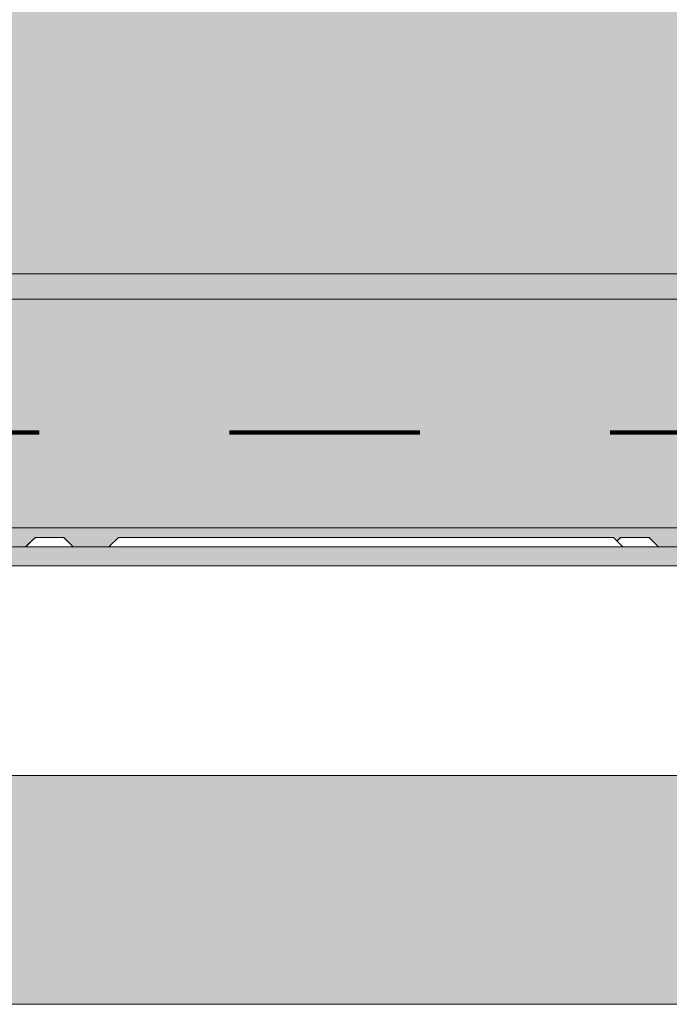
# Model space of a CAD drawing. Header units: metres. Extents: x 3.7 to 90.5, y -1.7 to 14.3.
# Tile 193 of 656: x 76.829 to 77.171, y -0.14 to 0.377. Entities that reach past the tile are written whole.
import ezdxf

# ---------------------------------------------------------------- set-up
doc = ezdxf.new("R2010")
doc.units = ezdxf.units.M
doc.linetypes.add('Traço', pattern=[0.006, 0.003, -0.003])
doc.linetypes.add('Traço_2_', pattern=[0.006, 0.003, -0.003])
doc.layers.add('A-AREA', color=4, linetype='Traço', lineweight=100, true_color=0x00ffff)
for name, color, linetype, lineweight in [('A-FLOR', 7, 'Continuous', 18), ('A-FLOR-MCUT', 7, 'Continuous', 18), ('A-FLOR-PATT', 7, 'Continuous', 18), ('A-GENM', 7, 'Continuous', 18), ('A-WALL', 7, 'Continuous', 18), ('A-WALL-PATT', 7, 'Continuous', 18), ('S-STRS', 7, 'Continuous', 18)]:
    doc.layers.add(name, color=color, linetype=linetype, lineweight=lineweight)
pattern_1 = [(50, (61.586, 6.894), (0.273274, -0.0239114), [0.02857, -0.31432]), (355, (61.586, 6.894), (-0.052863, 0.286588), [0.02286, -0.25146]), (100.451, (61.609, 6.892), (0.220418, 0.26268), [0.02429, -0.26714]), (46.184, (61.586, 6.97), (0.406619, -0.063057), [0.04286, -0.47149]), (96.636, (61.62, 6.965), (0.356107, 0.371139), [0.03643, -0.4007]), (351.184, (61.586, 6.97), (0.356108, 0.371137), [0.03429, -0.37719]), (21, (61.624, 6.951), (0.2274184, -0.153399), [0.02857, -0.31432]), (326, (61.624, 6.951), (0.092705, 0.276284), [0.02286, -0.25146]), (71.451, (61.643, 6.939), (0.320132, 0.122885), [0.02429, -0.26714]), (37.5, (61.586, 6.894), (0.0046375, 0.1268327), [0.00251, -0.2459, 0.00251, -0.25276, -0.25241]), (37.5, (61.586, 6.894), (0.0046375, 0.1268327), [-0.50368, 0.00251, -0.2499]), (7.5, (61.586, 6.894), (0.1002335, 0.1502687), [0.00251, -0.14303, 0.00251, -0.24018, -0.0962]), (7.5, (61.586, 6.894), (0.1002335, 0.1502687), [-0.38824, 0.00251, -0.09369]), (327.5, (61.501, 6.894), (0.2033841, -0.0085941), [0.00251, -0.09274, 0.00251, -0.29467, -0.39434]), (327.5, (61.501, 6.894), (0.2033841, -0.0085941), [-0.39243, 0.00251, -0.39182]), (317.5, (61.463, 6.894), (0.2221916, 0.0381397), [0.00251, -0.12131, 0.00251, -0.19484, -0.28004]), (317.5, (61.463, 6.894), (0.2221916, 0.0381397), [-0.32118, 0.00251, -0.27752])]

# ---------------------------------------------------------------- blocks, each defined once
blk = doc.blocks.new('_ARQPWR_ACS Piso tátil direcional - 30 cm Inox-V151-Corte 8')
at = {"layer": 'A-GENM'}
for p, q in [((59.53004, 0.105), (59.52504, 0.1)), ((59.54254, 0.105), (59.53004, 0.105)), ((59.54254, 0.105), (59.77754, 0.105)), ((59.79004, 0.105), (59.77754, 0.105)), ((59.79504, 0.1), (59.79004, 0.105))]:
    blk.add_line(p, q, dxfattribs=at)
blk = doc.blocks.new('_ARQPWR_ACS Piso tátil de alerta - 30 cm Inox-V190-Corte 8')
at = {"layer": 'A-GENM'}
for p, q in [((58.59383, 0.105), (58.59193, 0.1031)), ((58.59383, 0.105), (58.59193, 0.1031)), ((58.59383, 0.105), (58.59193, 0.1031)), ((58.59383, 0.105), (58.59193, 0.1031)), ((58.59383, 0.105), (58.59193, 0.1031)), ((58.59383, 0.105), (58.59193, 0.1031)), ((58.59483, 0.105), (58.59383, 0.105)), ((58.59483, 0.105), (58.59383, 0.105)), ((58.59483, 0.105), (58.59383, 0.105)), ((58.59483, 0.105), (58.59383, 0.105)), ((58.59483, 0.105), (58.59383, 0.105)), ((58.60133, 0.105), (58.59383, 0.105)), ((58.60883, 0.105), (58.60133, 0.105)), ((58.60883, 0.105), (58.60782, 0.105)), ((58.60883, 0.105), (58.60782, 0.105)), ((58.60883, 0.105), (58.60782, 0.105)), ((58.60883, 0.105), (58.60782, 0.105)), ((58.60883, 0.105), (58.60782, 0.105)), ((58.61383, 0.1), (58.60883, 0.105)), ((58.61383, 0.1), (58.60883, 0.105)), ((58.61383, 0.1), (58.60883, 0.105)), ((58.61383, 0.1), (58.60883, 0.105)), ((58.61383, 0.1), (58.60883, 0.105)), ((58.61383, 0.1), (58.60883, 0.105))]:
    blk.add_line(p, q, dxfattribs=at)
blk = doc.blocks.new('_ARQPWR_ACS Piso tátil de alerta - 30 cm Inox-V193-Corte 8')
at = {"layer": 'A-GENM'}
for p, q in [((58.28633, 0.105), (58.28133, 0.1)), ((58.28633, 0.105), (58.28177, 0.10044)), ((58.28633, 0.105), (58.28177, 0.10044)), ((58.28633, 0.105), (58.28177, 0.10044)), ((58.28633, 0.105), (58.28177, 0.10044)), ((58.28633, 0.105), (58.28177, 0.10044)), ((58.28733, 0.105), (58.28633, 0.105)), ((58.28733, 0.105), (58.28633, 0.105)), ((58.28733, 0.105), (58.28633, 0.105)), ((58.28733, 0.105), (58.28633, 0.105)), ((58.28733, 0.105), (58.28633, 0.105)), ((58.29383, 0.105), (58.28633, 0.105)), ((58.30133, 0.105), (58.29383, 0.105)), ((58.30133, 0.105), (58.30032, 0.105)), ((58.30133, 0.105), (58.30032, 0.105)), ((58.30133, 0.105), (58.30032, 0.105)), ((58.30133, 0.105), (58.30032, 0.105)), ((58.30133, 0.105), (58.30032, 0.105)), ((58.30633, 0.1), (58.30133, 0.105)), ((58.30633, 0.1), (58.30133, 0.105)), ((58.30633, 0.1), (58.30133, 0.105)), ((58.30633, 0.1), (58.30133, 0.105)), ((58.30633, 0.1), (58.30133, 0.105)), ((58.30633, 0.1), (58.30133, 0.105))]:
    blk.add_line(p, q, dxfattribs=at)
blk = doc.blocks.new('4 GRE - ESCOLA DE CINEMA E AUDIOVISUAL CINE REX R07_rvt-3-Corte 8')
at = {"layer": 'A-FLOR-PATT', "true_color": 0x484848}
h = blk.add_hatch(dxfattribs=at)
h.set_pattern_fill('FP_41', color=251, style=0, pattern_type=2)
h.set_pattern_definition(pattern_1)
h.paths.add_polyline_path([(61.06434, 0.11), (61.96743, 0.11), (61.96743, 0.23), (60.48943, 0.23), (60.48943, 0.11), (61.02086, 0.11)])
h.paths.add_polyline_path([(57.67308, 0.11), (58.96743, 0.11), (58.96743, 0.23), (57.58843, 0.23), (57.58843, 0.11)])
h.paths.add_polyline_path([(64.6778, 0.11), (64.6778, 0.23), (63.48943, 0.23), (63.48943, 0.11), (64.6295, 0.11)])
h.paths.add_polyline_path([(63.46743, 0.11), (63.46743, 0.23), (61.98943, 0.23), (61.98943, 0.11), (63.41213, 0.11)])
h.paths.add_polyline_path([(58.98943, 0.11), (60.46743, 0.11), (60.46743, 0.23), (58.98943, 0.23), (58.98943, 0.13979)])
at = {"layer": 'A-FLOR-PATT', "lineweight": 5, "true_color": 0xafafaf}
blk.add_hatch(color=253, dxfattribs=at).paths.add_polyline_path([(65.58601, 0.09), (65.64043, 0.09), (65.64043, 0.1), (54.84154, 0.1), (54.84154, 0.09), (65.49905, 0.09)])
at = {"layer": 'A-WALL-PATT', "lineweight": 5, "true_color": 0xff8000}
h = blk.add_hatch(color=30, dxfattribs=at)
h.paths.add_polyline_path([(58.89194, -0.14), (58.95335, -0.14), (58.95335, -0.02), (57.56842, -0.02), (57.56842, -0.14), (58.87843, -0.14)])
h.paths.add_polyline_path([(57.67308, 0.1), (57.70754, 0.1), (57.71354, 0.105), (57.72743, 0.10425), (57.73254, 0.1), (57.75554, 0.1), (57.76154, 0.105), (57.77453, 0.105), (57.78178, 0.1), (57.80354, 0.1), (57.80954, 0.105), (57.82253, 0.105), (57.82854, 0.1), (57.85154, 0.1), (57.85754, 0.105), (57.87053, 0.105), (57.87654, 0.1), (57.89954, 0.1), (57.90554, 0.105), (57.91853, 0.105), (57.92454, 0.1), (57.94754, 0.10077), (57.95354, 0.105), (57.96653, 0.105), (57.97254, 0.1), (57.99462, 0.1), (58.00062, 0.105), (58.27004, 0.105), (58.27504, 0.1), (58.28177, 0.10037), (58.28733, 0.105), (58.30032, 0.105), (58.30633, 0.1), (58.32504, 0.1), (58.33095, 0.105), (58.59004, 0.105), (58.59249, 0.10305), (58.59504, 0.105), (58.60782, 0.105), (58.61383, 0.1), (58.62504, 0.1), (58.63095, 0.105), (58.89046, 0.10458), (58.89504, 0.1), (58.91683, 0.1), (58.92283, 0.105), (58.95335, 0.105), (58.95335, 0.11), (57.58843, 0.11), (57.58843, 0.1)])
h.paths.add_polyline_path([(58.10786, 0.37667), (58.95335, 0.37667), (58.95335, 0.39), (57.58843, 0.39), (57.58843, 0.37667), (57.76004, 0.37667)])
h.paths.add_polyline_path([(58.92893, 0.51), (58.94335, 0.51), (58.94335, 4.39634), (58.35856, 4.39634), (58.35856, 4.39134), (58.07356, 4.39134), (58.07356, 4.39634), (57.58843, 4.39634), (57.58843, 2.75782), (58.89194, 2.75782), (58.89194, 0.51), (58.90393, 0.51), (58.90993, 0.515), (58.92292, 0.515), (58.92526, 0.51305)])
h.paths.add_polyline_path([(56.98843, 0.96), (57.36838, 0.96), (57.36838, 2.61), (57.11896, 2.60969), (57.11962, 2.00462), (57.15916, 1.96017), (57.15968, 1.96), (57.22646, 1.95922), (57.22568, 1.92805), (57.22338, 1.9225), (57.21973, 1.91774), (57.21496, 1.91408), (57.20942, 1.91178), (57.20346, 1.911), (57.02651, 1.91178), (57.02096, 1.91408), (57.0162, 1.91774), (57.01255, 1.9225), (57.01025, 1.92805), (57.00946, 1.937), (57.00946, 1.96), (57.07644, 1.96086), (57.11696, 2.00643), (57.11696, 2.61), (55.04162, 2.61), (55.04162, 0.96), (56.93424, 0.96)])
h.paths.add_polyline_path([(54.84154, 1.225), (54.84158, 1.225), (54.84154, 1.23585)])
h.paths.add_polyline_path([(57.07827, 1.96), (57.15706, 1.96065), (57.11796, 2.00357), (57.07843, 1.96017)])
h.paths.add_polyline_path([(58.74464, 4.42634), (58.94335, 4.42634), (58.94335, 4.445), (58.34106, 4.445), (58.34106, 4.42634), (58.73687, 4.42634)])
h.paths.add_polyline_path([(58.07356, 4.42634), (58.07356, 4.445), (57.58843, 4.445), (57.58843, 4.42634)])
h.paths.add_polyline_path([(58.42098, 4.595), (58.95335, 4.595), (58.95335, 4.76), (57.58843, 4.76), (57.58843, 4.595)])
h.paths.add_polyline_path([(58.72062, 5.11), (58.95335, 5.11), (58.95335, 5.63), (58.71145, 5.63), (58.71145, 5.23597), (57.58843, 5.23597), (57.58843, 5.11), (58.71145, 5.11)])
at = {"layer": 'S-STRS', "true_color": 0x484848}
h = blk.add_hatch(dxfattribs=at)
h.set_pattern_fill('FP_41', color=251, style=0, pattern_type=2)
h.set_pattern_definition(pattern_1)
h.paths.add_polyline_path([(57.58843, 0.24333), (58.96743, 0.24333), (58.96743, 0.37667), (57.58843, 0.37667), (57.58843, 0.29744)])
h.paths.add_polyline_path([(64.6778, 0.24333), (64.6778, 0.37667), (63.48943, 0.37667), (63.48943, 0.24333), (64.54254, 0.24333)])
h.paths.add_polyline_path([(60.46743, 0.24333), (60.46743, 0.37667), (58.98943, 0.37667), (58.98943, 0.24333), (60.36869, 0.24333)])
h.paths.add_polyline_path([(60.5426, 0.24333), (61.96743, 0.24333), (61.96743, 0.37667), (60.48943, 0.37667), (60.48943, 0.24333)])
h.paths.add_polyline_path([(63.46743, 0.24333), (63.46743, 0.37667), (61.98943, 0.37667), (61.98943, 0.24333), (63.32517, 0.24333)])
h = blk.add_hatch(dxfattribs=at)
h.set_pattern_fill('FP_41', color=251, style=0, pattern_type=2)
h.set_pattern_definition(pattern_1)
h.paths.add_polyline_path([(61.06434, 0.11), (61.96743, 0.11), (61.96743, 0.24333), (60.48943, 0.24333), (60.48943, 0.11), (61.02086, 0.11)])
h.paths.add_polyline_path([(57.67308, 0.11), (58.96743, 0.11), (58.96743, 0.24333), (57.58843, 0.24333), (57.58843, 0.11)])
h.paths.add_polyline_path([(64.6778, 0.11), (64.6778, 0.24333), (63.48943, 0.24333), (63.48943, 0.11), (64.6295, 0.11)])
h.paths.add_polyline_path([(63.46743, 0.11), (63.46743, 0.24333), (61.98943, 0.24333), (61.98943, 0.11), (63.41213, 0.11)])
h.paths.add_polyline_path([(58.98943, 0.11), (60.46743, 0.11), (60.46743, 0.24333), (58.98943, 0.24333), (58.98943, 0.13979)])
at = {"layer": 'A-AREA', "linetype": 'Traço_2_'}
blk.add_line((57.58843, 0.16), (58.96743, 0.16), dxfattribs=at)
at = {"layer": 'A-FLOR'}
for p, q in [((57.58843, 0.23), (58.96743, 0.23)), ((58.96743, 0.11), (57.58843, 0.11)), ((65.64043, 0.1), (54.84154, 0.1)), ((54.84154, -0.02), (65.64043, -0.02))]:
    blk.add_line(p, q, dxfattribs=at)
at = {"layer": 'A-FLOR-MCUT'}
blk.add_line((65.64043, 0.09), (54.84154, 0.09), dxfattribs=at)
at = {"layer": 'A-WALL'}
blk.add_line((57.56842, -0.14), (65.63043, -0.14), dxfattribs=at)
at = {"layer": 'S-STRS'}
for p, q in [((57.58843, 0.24333), (58.96743, 0.24333)), ((57.58843, 0.11), (58.96743, 0.11))]:
    blk.add_line(p, q, dxfattribs=at)
at = {"layer": 'A-GENM', "lineweight": 18}
for name, p in [('_ARQPWR_ACS Piso tátil de alerta - 30 cm Inox-V193-Corte 8', (0, 0)), ('_ARQPWR_ACS Piso tátil direcional - 30 cm Inox-V151-Corte 8', (-1.2, 0)), ('_ARQPWR_ACS Piso tátil de alerta - 30 cm Inox-V190-Corte 8', (0, 0))]:
    blk.add_blockref(name, p, dxfattribs=at)

msp = doc.modelspace()

# ---------------------------------------------------------------- block references
at = {"lineweight": 5}
msp.add_blockref('4 GRE - ESCOLA DE CINEMA E AUDIOVISUAL CINE REX R07_rvt-3-Corte 8', (18.55111, 0), dxfattribs=at)

doc.saveas('drawing.dxf')
